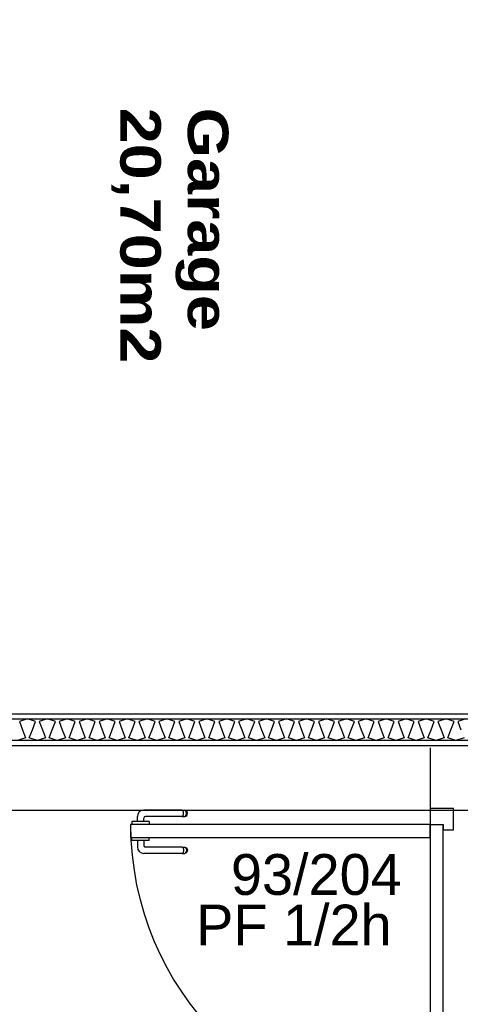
# Model space of a CAD drawing. Header units: millimetres. Extents: x -15 to 127, y -65 to 67.
# Tile 420 of 476: x 111.658 to 111.795, y 29.974 to 30.28. Entities that reach past the tile are written whole.
import ezdxf

# ---------------------------------------------------------------- set-up
doc = ezdxf.new("R2010")
doc.units = ezdxf.units.MM
doc.header["$MEASUREMENT"] = 0
doc.linetypes.add('PC_DASH_1', pattern=[0.638889, 0.277778, -0.083333, 0.055556, -0.083333, 0.055556, -0.083333])
doc.linetypes.add('PC_DASH_2', pattern=[0.125, 0.055556, -0.069444])
doc.layers.add('Calque 5', color=7, linetype='Continuous')
doc.styles.get("Standard").update_dxf_attribs({"font": 'BKANT.TTF'})

# ---------------------------------------------------------------- blocks, each defined once
blk = doc.blocks.new('PD_31675')
at = {"layer": 'Calque 5', "color": 0}
for p, q in [((44.16991, -36.89211), (44.15801, -36.89211)), ((44.16991, -36.89211), (44.17052, -36.89211)), ((44.17021, -36.89245), (44.17008, -36.89223)), ((44.1703, -36.89275), (44.17021, -36.89245)), ((44.17052, -36.89211), (44.17074, -36.89211)), ((44.17107, -36.89223), (44.17074, -36.89211)), ((44.17105, -36.89245), (44.17082, -36.89223)), ((44.17121, -36.89275), (44.17105, -36.89245)), ((44.17133, -36.89245), (44.17107, -36.89223)), ((44.17151, -36.89275), (44.17133, -36.89245)), ((44.15445, -36.89563), (44.15429, -36.89563)), ((44.15429, -36.89563), (44.15429, -36.89564)), ((44.15429, -36.89564), (44.15429, -36.89662)), ((44.15492, -36.89563), (44.15445, -36.89563)), ((44.15564, -36.89563), (44.15492, -36.89563)), ((44.15652, -36.89563), (44.15564, -36.89563)), ((44.15601, -36.89563), (44.15601, -36.89411)), ((44.15746, -36.89563), (44.15652, -36.89563)), ((44.15834, -36.89563), (44.15746, -36.89563)), ((44.15798, -36.89563), (44.15798, -36.89458)), ((44.15906, -36.89563), (44.15834, -36.89563)), ((44.16991, -36.89408), (44.15848, -36.89408)), ((44.15953, -36.89563), (44.15906, -36.89563)), ((44.1597, -36.89563), (44.15953, -36.89563)), ((44.1597, -36.89563), (44.1597, -36.89564)), ((44.1597, -36.89564), (44.1597, -36.89662)), ((44.16991, -36.89408), (44.17052, -36.89408)), ((44.17008, -36.89396), (44.17021, -36.89374)), ((44.17021, -36.89374), (44.1703, -36.89344)), ((44.17033, -36.8931), (44.1703, -36.89275)), ((44.1703, -36.89344), (44.17033, -36.8931)), ((44.17052, -36.89408), (44.17074, -36.89408)), ((44.17074, -36.89408), (44.17107, -36.89396)), ((44.17082, -36.89396), (44.17105, -36.89374)), ((44.17105, -36.89374), (44.17121, -36.89344)), ((44.17107, -36.89396), (44.17133, -36.89374)), ((44.17126, -36.8931), (44.17121, -36.89275)), ((44.17121, -36.89344), (44.17126, -36.8931)), ((44.17133, -36.89374), (44.17151, -36.89344)), ((44.17157, -36.8931), (44.17151, -36.89275)), ((44.17151, -36.89344), (44.17157, -36.8931)), ((44.15429, -36.89662), (44.15429, -36.89663)), ((44.1597, -36.89662), (44.1597, -36.89663))]:
    blk.add_line(p, q, dxfattribs=at)
for centre, radius in [((44.15801, -36.89411), 0.002), ((44.15848, -36.89458), 0.000501)]:
    blk.add_arc(centre, radius, 90, 180, dxfattribs=at)
blk = doc.blocks.new('PD_31676')
at = {"layer": 'Calque 5', "color": 0}
for p, q in [((44.15429, -36.90055), (44.15429, -36.90054)), ((44.15429, -36.90153), (44.15429, -36.90055)), ((44.15429, -36.90154), (44.15429, -36.90153)), ((44.15445, -36.90154), (44.15429, -36.90154)), ((44.15492, -36.90154), (44.15445, -36.90154)), ((44.15564, -36.90154), (44.15492, -36.90154)), ((44.15652, -36.90154), (44.15564, -36.90154)), ((44.15601, -36.90154), (44.15601, -36.90357)), ((44.15746, -36.90154), (44.15652, -36.90154)), ((44.15834, -36.90154), (44.15746, -36.90154)), ((44.15798, -36.90154), (44.15798, -36.9031)), ((44.15906, -36.90154), (44.15834, -36.90154)), ((44.15953, -36.90154), (44.15906, -36.90154)), ((44.1597, -36.90154), (44.15953, -36.90154)), ((44.1597, -36.90055), (44.1597, -36.90054)), ((44.1597, -36.90153), (44.1597, -36.90055)), ((44.1597, -36.90154), (44.1597, -36.90153)), ((44.16991, -36.9036), (44.15848, -36.9036)), ((44.16991, -36.9036), (44.17052, -36.9036)), ((44.17008, -36.90372), (44.17021, -36.90395)), ((44.17021, -36.90395), (44.1703, -36.90425)), ((44.1703, -36.90425), (44.17033, -36.90459)), ((44.17033, -36.90459), (44.1703, -36.90493)), ((44.17052, -36.9036), (44.17074, -36.9036)), ((44.17074, -36.9036), (44.17107, -36.90372)), ((44.17082, -36.90372), (44.17105, -36.90395)), ((44.17105, -36.90395), (44.17121, -36.90425)), ((44.17107, -36.90372), (44.17133, -36.90395)), ((44.17121, -36.90425), (44.17126, -36.90459)), ((44.17126, -36.90459), (44.17121, -36.90493)), ((44.17133, -36.90395), (44.17151, -36.90425)), ((44.17151, -36.90425), (44.17157, -36.90459)), ((44.17157, -36.90459), (44.17151, -36.90493)), ((44.16991, -36.90557), (44.15801, -36.90557)), ((44.16991, -36.90557), (44.17052, -36.90557)), ((44.17021, -36.90523), (44.17008, -36.90546)), ((44.1703, -36.90493), (44.17021, -36.90523)), ((44.17052, -36.90557), (44.17074, -36.90557)), ((44.17107, -36.90546), (44.17074, -36.90557)), ((44.17105, -36.90523), (44.17082, -36.90546)), ((44.17121, -36.90493), (44.17105, -36.90523)), ((44.17133, -36.90523), (44.17107, -36.90546)), ((44.17151, -36.90493), (44.17133, -36.90523))]:
    blk.add_line(p, q, dxfattribs=at)
for centre, radius in [((44.15801, -36.90357), 0.002), ((44.15848, -36.9031), 0.000501)]:
    blk.add_arc(centre, radius, 180, 270, dxfattribs=at)
blk = doc.blocks.new('PD_31674')
at = {"layer": 'Calque 5'}
for name in ['PD_31675', 'PD_31676']:
    blk.add_blockref(name, (0, 0), dxfattribs=at)
blk = doc.blocks.new('PD_31679')
at = {"layer": 'Calque 5', "color": 0, "linetype": 'PC_DASH_1'}
for p, q in [((44.2431, -36.97216), (44.2428, -36.97233)), ((44.24344, -36.9721), (44.2431, -36.97216)), ((44.24378, -36.97216), (44.24344, -36.9721)), ((44.24408, -36.97233), (44.24378, -36.97216)), ((44.24257, -36.9726), (44.24245, -36.97292)), ((44.24245, -36.97314), (44.24245, -36.97292)), ((44.24245, -36.97376), (44.24245, -36.97314)), ((44.24245, -36.97376), (44.24245, -36.98566)), ((44.2428, -36.97233), (44.24257, -36.9726)), ((44.2428, -36.97261), (44.24257, -36.97285)), ((44.2428, -36.97345), (44.24257, -36.97359)), ((44.2431, -36.97245), (44.2428, -36.97261)), ((44.2431, -36.97336), (44.2428, -36.97345)), ((44.24344, -36.9724), (44.2431, -36.97245)), ((44.24344, -36.97333), (44.2431, -36.97336)), ((44.24378, -36.97245), (44.24344, -36.9724)), ((44.24378, -36.97336), (44.24344, -36.97333)), ((44.24408, -36.97261), (44.24378, -36.97245)), ((44.24408, -36.97345), (44.24378, -36.97336)), ((44.24431, -36.9726), (44.24408, -36.97233)), ((44.24431, -36.97285), (44.24408, -36.97261)), ((44.24431, -36.97359), (44.24408, -36.97345)), ((44.24442, -36.97292), (44.24431, -36.9726)), ((44.24442, -36.97314), (44.24442, -36.97292)), ((44.24442, -36.97376), (44.24442, -36.97314)), ((44.24442, -36.97376), (44.24442, -36.98519)), ((44.24598, -36.98397), (44.24598, -36.98413)), ((44.24598, -36.98397), (44.24599, -36.98397)), ((44.24598, -36.98413), (44.24598, -36.9846)), ((44.24599, -36.98397), (44.24697, -36.98397)), ((44.24697, -36.98397), (44.24698, -36.98397)), ((44.24598, -36.98569), (44.24493, -36.98569)), ((44.24598, -36.9846), (44.24598, -36.98532)), ((44.24598, -36.98532), (44.24598, -36.9862)), ((44.24598, -36.9862), (44.24598, -36.98714)), ((44.24598, -36.98714), (44.24598, -36.98802)), ((44.24598, -36.98766), (44.24446, -36.98766)), ((44.24598, -36.98802), (44.24598, -36.98874)), ((44.24598, -36.98874), (44.24598, -36.98921)), ((44.24598, -36.98921), (44.24598, -36.98938)), ((44.24598, -36.98938), (44.24599, -36.98938)), ((44.24599, -36.98938), (44.24697, -36.98938)), ((44.24697, -36.98938), (44.24698, -36.98938))]:
    blk.add_line(p, q, dxfattribs=at)
for centre, radius in [((44.24446, -36.98566), 0.002), ((44.24493, -36.98519), 0.000501)]:
    blk.add_arc(centre, radius, 180, 270, dxfattribs=at)
blk = doc.blocks.new('PD_31680')
at = {"layer": 'Calque 5', "color": 0, "linetype": 'PC_DASH_1'}
for p, q in [((44.25429, -36.97233), (44.25459, -36.97216)), ((44.25459, -36.97216), (44.25493, -36.9721)), ((44.25493, -36.9721), (44.25527, -36.97216)), ((44.25527, -36.97216), (44.25557, -36.97233)), ((44.25395, -36.97292), (44.25406, -36.9726)), ((44.25395, -36.97314), (44.25395, -36.97292)), ((44.25395, -36.97376), (44.25395, -36.97314)), ((44.25395, -36.97376), (44.25395, -36.98519)), ((44.25406, -36.9726), (44.25429, -36.97233)), ((44.25406, -36.97285), (44.25429, -36.97261)), ((44.25406, -36.97359), (44.25429, -36.97345)), ((44.25429, -36.97261), (44.25459, -36.97245)), ((44.25429, -36.97345), (44.25459, -36.97336)), ((44.25459, -36.97245), (44.25493, -36.9724)), ((44.25459, -36.97336), (44.25493, -36.97333)), ((44.25493, -36.9724), (44.25527, -36.97245)), ((44.25493, -36.97333), (44.25527, -36.97336)), ((44.25527, -36.97245), (44.25557, -36.97261)), ((44.25527, -36.97336), (44.25557, -36.97345)), ((44.25557, -36.97233), (44.2558, -36.9726)), ((44.25557, -36.97261), (44.2558, -36.97285)), ((44.25557, -36.97345), (44.2558, -36.97359)), ((44.2558, -36.9726), (44.25592, -36.97292)), ((44.25592, -36.97314), (44.25592, -36.97292)), ((44.25592, -36.97376), (44.25592, -36.97314)), ((44.25592, -36.97376), (44.25592, -36.98566)), ((44.25089, -36.98397), (44.25088, -36.98397)), ((44.25187, -36.98397), (44.25089, -36.98397)), ((44.25188, -36.98397), (44.25187, -36.98397)), ((44.25188, -36.98397), (44.25188, -36.98413)), ((44.25188, -36.98413), (44.25188, -36.9846)), ((44.25188, -36.9846), (44.25188, -36.98532)), ((44.25188, -36.98532), (44.25188, -36.9862)), ((44.25188, -36.98569), (44.25344, -36.98569)), ((44.25188, -36.9862), (44.25188, -36.98714)), ((44.25188, -36.98714), (44.25188, -36.98802)), ((44.25089, -36.98938), (44.25088, -36.98938)), ((44.25187, -36.98938), (44.25089, -36.98938)), ((44.25188, -36.98938), (44.25187, -36.98938)), ((44.25188, -36.98766), (44.25391, -36.98766)), ((44.25188, -36.98802), (44.25188, -36.98874)), ((44.25188, -36.98874), (44.25188, -36.98921)), ((44.25188, -36.98921), (44.25188, -36.98938))]:
    blk.add_line(p, q, dxfattribs=at)
for centre, radius in [((44.25344, -36.98519), 0.000501), ((44.25391, -36.98566), 0.002)]:
    blk.add_arc(centre, radius, 270, 0, dxfattribs=at)
blk = doc.blocks.new('PD_31678')
at = {"layer": 'Calque 5'}
for name in ['PD_31679', 'PD_31680']:
    blk.add_blockref(name, (0, 0), dxfattribs=at)
blk = doc.blocks.new('PD_31677')
at = {"layer": 'Calque 5', "color": 0, "linetype": 'PC_DASH_1'}
blk.add_lwpolyline([(44.24698, -36.98978), (44.25098, -36.98978), (44.25098, -36.89665), (44.24698, -36.89665), (44.24698, -36.98978)], dxfattribs=at)
at = {"layer": 'Calque 5'}
blk.add_blockref('PD_31678', (0, 0), dxfattribs=at)
blk = doc.blocks.new('PD_33021')
at = {"layer": 'Calque 5', "color": 0}
for p, q in [((44.16991, -36.89211), (44.15801, -36.89211)), ((44.16991, -36.89211), (44.17052, -36.89211)), ((44.17021, -36.89245), (44.17008, -36.89223)), ((44.1703, -36.89275), (44.17021, -36.89245)), ((44.17052, -36.89211), (44.17074, -36.89211)), ((44.17107, -36.89223), (44.17074, -36.89211)), ((44.17105, -36.89245), (44.17082, -36.89223)), ((44.17121, -36.89275), (44.17105, -36.89245)), ((44.17133, -36.89245), (44.17107, -36.89223)), ((44.17151, -36.89275), (44.17133, -36.89245)), ((44.15445, -36.89563), (44.15429, -36.89563)), ((44.15429, -36.89563), (44.15429, -36.89564)), ((44.15429, -36.89564), (44.15429, -36.89662)), ((44.15492, -36.89563), (44.15445, -36.89563)), ((44.15564, -36.89563), (44.15492, -36.89563)), ((44.15652, -36.89563), (44.15564, -36.89563)), ((44.15601, -36.89563), (44.15601, -36.89411)), ((44.15746, -36.89563), (44.15652, -36.89563)), ((44.15834, -36.89563), (44.15746, -36.89563)), ((44.15798, -36.89563), (44.15798, -36.89458)), ((44.15906, -36.89563), (44.15834, -36.89563)), ((44.16991, -36.89408), (44.15848, -36.89408)), ((44.15953, -36.89563), (44.15906, -36.89563)), ((44.1597, -36.89563), (44.15953, -36.89563)), ((44.1597, -36.89563), (44.1597, -36.89564)), ((44.1597, -36.89564), (44.1597, -36.89662)), ((44.16991, -36.89408), (44.17052, -36.89408)), ((44.17008, -36.89396), (44.17021, -36.89374)), ((44.17021, -36.89374), (44.1703, -36.89344)), ((44.17033, -36.8931), (44.1703, -36.89275)), ((44.1703, -36.89344), (44.17033, -36.8931)), ((44.17052, -36.89408), (44.17074, -36.89408)), ((44.17074, -36.89408), (44.17107, -36.89396)), ((44.17082, -36.89396), (44.17105, -36.89374)), ((44.17105, -36.89374), (44.17121, -36.89344)), ((44.17107, -36.89396), (44.17133, -36.89374)), ((44.17126, -36.8931), (44.17121, -36.89275)), ((44.17121, -36.89344), (44.17126, -36.8931)), ((44.17133, -36.89374), (44.17151, -36.89344)), ((44.17157, -36.8931), (44.17151, -36.89275)), ((44.17151, -36.89344), (44.17157, -36.8931)), ((44.15429, -36.89662), (44.15429, -36.89663)), ((44.1597, -36.89662), (44.1597, -36.89663))]:
    blk.add_line(p, q, dxfattribs=at)
for centre, radius in [((44.15801, -36.89411), 0.002), ((44.15848, -36.89458), 0.000501)]:
    blk.add_arc(centre, radius, 90, 180, dxfattribs=at)
blk = doc.blocks.new('PD_33022')
at = {"layer": 'Calque 5', "color": 0}
for p, q in [((44.15429, -36.90055), (44.15429, -36.90054)), ((44.15429, -36.90153), (44.15429, -36.90055)), ((44.15429, -36.90154), (44.15429, -36.90153)), ((44.15445, -36.90154), (44.15429, -36.90154)), ((44.15492, -36.90154), (44.15445, -36.90154)), ((44.15564, -36.90154), (44.15492, -36.90154)), ((44.15652, -36.90154), (44.15564, -36.90154)), ((44.15601, -36.90154), (44.15601, -36.90357)), ((44.15746, -36.90154), (44.15652, -36.90154)), ((44.15834, -36.90154), (44.15746, -36.90154)), ((44.15798, -36.90154), (44.15798, -36.9031)), ((44.15906, -36.90154), (44.15834, -36.90154)), ((44.15953, -36.90154), (44.15906, -36.90154)), ((44.1597, -36.90154), (44.15953, -36.90154)), ((44.1597, -36.90055), (44.1597, -36.90054)), ((44.1597, -36.90153), (44.1597, -36.90055)), ((44.1597, -36.90154), (44.1597, -36.90153)), ((44.16991, -36.9036), (44.15848, -36.9036)), ((44.16991, -36.9036), (44.17052, -36.9036)), ((44.17008, -36.90372), (44.17021, -36.90395)), ((44.17021, -36.90395), (44.1703, -36.90425)), ((44.1703, -36.90425), (44.17033, -36.90459)), ((44.17033, -36.90459), (44.1703, -36.90493)), ((44.17052, -36.9036), (44.17074, -36.9036)), ((44.17074, -36.9036), (44.17107, -36.90372)), ((44.17082, -36.90372), (44.17105, -36.90395)), ((44.17105, -36.90395), (44.17121, -36.90425)), ((44.17107, -36.90372), (44.17133, -36.90395)), ((44.17121, -36.90425), (44.17126, -36.90459)), ((44.17126, -36.90459), (44.17121, -36.90493)), ((44.17133, -36.90395), (44.17151, -36.90425)), ((44.17151, -36.90425), (44.17157, -36.90459)), ((44.17157, -36.90459), (44.17151, -36.90493)), ((44.16991, -36.90557), (44.15801, -36.90557)), ((44.16991, -36.90557), (44.17052, -36.90557)), ((44.17021, -36.90523), (44.17008, -36.90546)), ((44.1703, -36.90493), (44.17021, -36.90523)), ((44.17052, -36.90557), (44.17074, -36.90557)), ((44.17107, -36.90546), (44.17074, -36.90557)), ((44.17105, -36.90523), (44.17082, -36.90546)), ((44.17121, -36.90493), (44.17105, -36.90523)), ((44.17133, -36.90523), (44.17107, -36.90546)), ((44.17151, -36.90493), (44.17133, -36.90523))]:
    blk.add_line(p, q, dxfattribs=at)
for centre, radius in [((44.15801, -36.90357), 0.002), ((44.15848, -36.9031), 0.000501)]:
    blk.add_arc(centre, radius, 180, 270, dxfattribs=at)
blk = doc.blocks.new('PD_33020')
at = {"layer": 'Calque 5'}
for name in ['PD_33021', 'PD_33022']:
    blk.add_blockref(name, (0, 0), dxfattribs=at)
blk = doc.blocks.new('PD_33025')
at = {"layer": 'Calque 5', "color": 0, "linetype": 'PC_DASH_1'}
for p, q in [((44.2431, -36.97216), (44.2428, -36.97233)), ((44.24344, -36.9721), (44.2431, -36.97216)), ((44.24378, -36.97216), (44.24344, -36.9721)), ((44.24408, -36.97233), (44.24378, -36.97216)), ((44.24257, -36.9726), (44.24245, -36.97292)), ((44.24245, -36.97314), (44.24245, -36.97292)), ((44.24245, -36.97376), (44.24245, -36.97314)), ((44.24245, -36.97376), (44.24245, -36.98566)), ((44.2428, -36.97233), (44.24257, -36.9726)), ((44.2428, -36.97261), (44.24257, -36.97285)), ((44.2428, -36.97345), (44.24257, -36.97359)), ((44.2431, -36.97245), (44.2428, -36.97261)), ((44.2431, -36.97336), (44.2428, -36.97345)), ((44.24344, -36.9724), (44.2431, -36.97245)), ((44.24344, -36.97333), (44.2431, -36.97336)), ((44.24378, -36.97245), (44.24344, -36.9724)), ((44.24378, -36.97336), (44.24344, -36.97333)), ((44.24408, -36.97261), (44.24378, -36.97245)), ((44.24408, -36.97345), (44.24378, -36.97336)), ((44.24431, -36.9726), (44.24408, -36.97233)), ((44.24431, -36.97285), (44.24408, -36.97261)), ((44.24431, -36.97359), (44.24408, -36.97345)), ((44.24442, -36.97292), (44.24431, -36.9726)), ((44.24442, -36.97314), (44.24442, -36.97292)), ((44.24442, -36.97376), (44.24442, -36.97314)), ((44.24442, -36.97376), (44.24442, -36.98519)), ((44.24598, -36.98397), (44.24598, -36.98413)), ((44.24598, -36.98397), (44.24599, -36.98397)), ((44.24598, -36.98413), (44.24598, -36.9846)), ((44.24599, -36.98397), (44.24697, -36.98397)), ((44.24697, -36.98397), (44.24698, -36.98397)), ((44.24598, -36.98569), (44.24493, -36.98569)), ((44.24598, -36.9846), (44.24598, -36.98532)), ((44.24598, -36.98532), (44.24598, -36.9862)), ((44.24598, -36.9862), (44.24598, -36.98714)), ((44.24598, -36.98714), (44.24598, -36.98802)), ((44.24598, -36.98766), (44.24446, -36.98766)), ((44.24598, -36.98802), (44.24598, -36.98874)), ((44.24598, -36.98874), (44.24598, -36.98921)), ((44.24598, -36.98921), (44.24598, -36.98938)), ((44.24598, -36.98938), (44.24599, -36.98938)), ((44.24599, -36.98938), (44.24697, -36.98938)), ((44.24697, -36.98938), (44.24698, -36.98938))]:
    blk.add_line(p, q, dxfattribs=at)
for centre, radius in [((44.24446, -36.98566), 0.002), ((44.24493, -36.98519), 0.000501)]:
    blk.add_arc(centre, radius, 180, 270, dxfattribs=at)
blk = doc.blocks.new('PD_33026')
at = {"layer": 'Calque 5', "color": 0, "linetype": 'PC_DASH_1'}
for p, q in [((44.25429, -36.97233), (44.25459, -36.97216)), ((44.25459, -36.97216), (44.25493, -36.9721)), ((44.25493, -36.9721), (44.25527, -36.97216)), ((44.25527, -36.97216), (44.25557, -36.97233)), ((44.25395, -36.97292), (44.25406, -36.9726)), ((44.25395, -36.97314), (44.25395, -36.97292)), ((44.25395, -36.97376), (44.25395, -36.97314)), ((44.25395, -36.97376), (44.25395, -36.98519)), ((44.25406, -36.9726), (44.25429, -36.97233)), ((44.25406, -36.97285), (44.25429, -36.97261)), ((44.25406, -36.97359), (44.25429, -36.97345)), ((44.25429, -36.97261), (44.25459, -36.97245)), ((44.25429, -36.97345), (44.25459, -36.97336)), ((44.25459, -36.97245), (44.25493, -36.9724)), ((44.25459, -36.97336), (44.25493, -36.97333)), ((44.25493, -36.9724), (44.25527, -36.97245)), ((44.25493, -36.97333), (44.25527, -36.97336)), ((44.25527, -36.97245), (44.25557, -36.97261)), ((44.25527, -36.97336), (44.25557, -36.97345)), ((44.25557, -36.97233), (44.2558, -36.9726)), ((44.25557, -36.97261), (44.2558, -36.97285)), ((44.25557, -36.97345), (44.2558, -36.97359)), ((44.2558, -36.9726), (44.25592, -36.97292)), ((44.25592, -36.97314), (44.25592, -36.97292)), ((44.25592, -36.97376), (44.25592, -36.97314)), ((44.25592, -36.97376), (44.25592, -36.98566)), ((44.25089, -36.98397), (44.25088, -36.98397)), ((44.25187, -36.98397), (44.25089, -36.98397)), ((44.25188, -36.98397), (44.25187, -36.98397)), ((44.25188, -36.98397), (44.25188, -36.98413)), ((44.25188, -36.98413), (44.25188, -36.9846)), ((44.25188, -36.9846), (44.25188, -36.98532)), ((44.25188, -36.98532), (44.25188, -36.9862)), ((44.25188, -36.98569), (44.25344, -36.98569)), ((44.25188, -36.9862), (44.25188, -36.98714)), ((44.25188, -36.98714), (44.25188, -36.98802)), ((44.25089, -36.98938), (44.25088, -36.98938)), ((44.25187, -36.98938), (44.25089, -36.98938)), ((44.25188, -36.98938), (44.25187, -36.98938)), ((44.25188, -36.98766), (44.25391, -36.98766)), ((44.25188, -36.98802), (44.25188, -36.98874)), ((44.25188, -36.98874), (44.25188, -36.98921)), ((44.25188, -36.98921), (44.25188, -36.98938))]:
    blk.add_line(p, q, dxfattribs=at)
for centre, radius in [((44.25344, -36.98519), 0.000501), ((44.25391, -36.98566), 0.002)]:
    blk.add_arc(centre, radius, 270, 0, dxfattribs=at)
blk = doc.blocks.new('PD_33024')
at = {"layer": 'Calque 5'}
for name in ['PD_33025', 'PD_33026']:
    blk.add_blockref(name, (0, 0), dxfattribs=at)
blk = doc.blocks.new('PD_33023')
at = {"layer": 'Calque 5', "color": 0, "linetype": 'PC_DASH_1'}
blk.add_lwpolyline([(44.24698, -36.98978), (44.25098, -36.98978), (44.25098, -36.89665), (44.24698, -36.89665), (44.24698, -36.98978)], dxfattribs=at)
at = {"layer": 'Calque 5'}
blk.add_blockref('PD_33024', (0, 0), dxfattribs=at)

msp = doc.modelspace()

# ---------------------------------------------------------------- linework, layer by layer
at = {"layer": 'Calque 5', "color": 0}
for p, q in [((111.33444, 30.0646), (112.00638, 30.0646)), ((111.33444, 30.0646), (112.00638, 30.0646)), ((112.01638, 30.0546), (111.33444, 30.0546)), ((112.01638, 30.0546), (111.33444, 30.0546))]:
    msp.add_line(p, q, dxfattribs=at)
at = {"layer": 'Calque 5', "color": 0, "linetype": 'PC_DASH_2'}
msp.add_line((111.78548, 27.39953), (111.78548, 30.05399), dxfattribs=at)
msp.add_line((111.78548, 27.39953), (111.78548, 30.05399), dxfattribs=at)
at = {"layer": 'Calque 5', "color": 0}
for points in [[(111.9931, 30.99991), (111.9931, 30.99172), (111.99557, 30.9777), (112.01638, 30.97755), (112.01638, 30.39586), (112.01638, 30.39586), (112.01638, 30.37386), (112.01638, 30.37386), (112.01638, 30.0546), (111.33444, 30.0546), (111.33444, 30.08953), (111.32015, 30.09206), (111.31444, 30.09206), (111.31444, 30.0546), (111.22393, 30.0546), (111.22321, 29.84742)], [(111.9931, 30.99991), (111.9931, 30.99172), (111.99557, 30.9777), (112.01638, 30.97755), (112.01638, 30.39586), (112.01638, 30.39586), (112.01638, 30.37386), (112.01638, 30.37386), (112.01638, 30.0546), (111.33444, 30.0546), (111.33444, 30.08953), (111.32015, 30.09206), (111.31444, 30.09206), (111.31444, 30.0546), (111.22393, 30.0546), (111.22321, 29.84742)], [(111.24321, 29.84979), (111.24393, 30.0346), (112.15924, 30.0346), (112.15924, 30.0546), (112.03738, 30.0546), (112.03684, 30.6806), (112.05177, 30.6806), (112.05388, 30.69251), (112.05394, 30.70132), (112.03745, 30.70132), (112.03738, 30.99991), (111.9931, 30.99991)], [(111.24321, 29.84979), (111.24393, 30.0346), (112.15924, 30.0346), (112.15924, 30.0546), (112.03738, 30.0546), (112.03684, 30.6806), (112.05177, 30.6806), (112.05388, 30.69251), (112.05394, 30.70132), (112.03745, 30.70132), (112.03738, 30.99991), (111.9931, 30.99991)], [(112.01638, 30.05625), (111.33494, 30.05625), (111.33494, 30.063), (112.01638, 30.063), (112.01638, 30.05625)], [(112.01638, 30.05625), (111.33494, 30.05625), (111.33494, 30.063), (112.01638, 30.063), (112.01638, 30.05625)], [(111.79587, 30.0571), (111.79337, 30.05625), (111.79087, 30.0571), (111.79182, 30.05963), (111.79277, 30.06216), (111.79027, 30.063), (111.78777, 30.06216), (111.78872, 30.05963), (111.78968, 30.0571), (111.78717, 30.05625), (111.78467, 30.0571), (111.78562, 30.05963), (111.78658, 30.06216), (111.78408, 30.063), (111.78157, 30.06216), (111.78253, 30.05963), (111.78348, 30.0571), (111.78098, 30.05625), (111.77848, 30.0571), (111.77943, 30.05963), (111.78038, 30.06216), (111.77788, 30.063), (111.77538, 30.06216), (111.77633, 30.05963), (111.77729, 30.0571), (111.77478, 30.05625), (111.77228, 30.0571), (111.77323, 30.05963), (111.77419, 30.06216), (111.77169, 30.063), (111.76918, 30.06216), (111.77014, 30.05963), (111.77109, 30.0571), (111.76859, 30.05625), (111.76609, 30.0571), (111.76704, 30.05963), (111.76799, 30.06216), (111.76549, 30.063), (111.76299, 30.06216), (111.76394, 30.05963), (111.7649, 30.0571), (111.76239, 30.05625), (111.75989, 30.0571), (111.76084, 30.05963), (111.7618, 30.06216), (111.7593, 30.063), (111.75679, 30.06216), (111.75775, 30.05963), (111.7587, 30.0571), (111.7562, 30.05625), (111.7537, 30.0571), (111.75465, 30.05963), (111.7556, 30.06216), (111.7531, 30.063), (111.7506, 30.06216), (111.75155, 30.05963), (111.75251, 30.0571), (111.75, 30.05625), (111.7475, 30.0571), (111.74845, 30.05963), (111.74941, 30.06216), (111.74691, 30.063), (111.7444, 30.06216), (111.74536, 30.05963), (111.74631, 30.0571), (111.74381, 30.05625), (111.74131, 30.0571), (111.74226, 30.05963), (111.74321, 30.06216), (111.74071, 30.063), (111.73821, 30.06216), (111.73916, 30.05963), (111.74012, 30.0571), (111.73761, 30.05625), (111.73511, 30.0571), (111.73606, 30.05963), (111.73702, 30.06216), (111.73452, 30.063), (111.73201, 30.06216), (111.73297, 30.05963), (111.73392, 30.0571), (111.73142, 30.05625), (111.72892, 30.0571), (111.72987, 30.05963), (111.73082, 30.06216), (111.72832, 30.063), (111.72582, 30.06216), (111.72677, 30.05963), (111.72773, 30.0571), (111.72522, 30.05625), (111.72272, 30.0571), (111.72368, 30.05963), (111.72463, 30.06216), (111.72213, 30.063), (111.71962, 30.06216), (111.72058, 30.05963), (111.72153, 30.0571), (111.71903, 30.05625), (111.71653, 30.0571), (111.71748, 30.05963), (111.71843, 30.06216), (111.71593, 30.063), (111.71343, 30.06216), (111.71438, 30.05963), (111.71534, 30.0571), (111.71283, 30.05625), (111.71033, 30.0571), (111.71129, 30.05963), (111.71224, 30.06216), (111.70974, 30.063), (111.70723, 30.06216), (111.70819, 30.05963), (111.70914, 30.0571), (111.70664, 30.05625), (111.70414, 30.0571), (111.70509, 30.05963), (111.70604, 30.06216), (111.70354, 30.063), (111.70104, 30.06216), (111.70199, 30.05963), (111.70295, 30.0571), (111.70044, 30.05625), (111.69794, 30.0571), (111.6989, 30.05963), (111.69985, 30.06216), (111.69735, 30.063), (111.69484, 30.06216), (111.6958, 30.05963), (111.69675, 30.0571), (111.69425, 30.05625), (111.69175, 30.0571), (111.6927, 30.05963), (111.69365, 30.06216), (111.69115, 30.063), (111.68865, 30.06216), (111.6896, 30.05963), (111.69056, 30.0571), (111.68805, 30.05625), (111.68555, 30.0571), (111.68651, 30.05963), (111.68746, 30.06216), (111.68496, 30.063), (111.68245, 30.06216), (111.68341, 30.05963), (111.68436, 30.0571), (111.68186, 30.05625), (111.67936, 30.0571), (111.68031, 30.05963), (111.68126, 30.06216), (111.67876, 30.063), (111.67626, 30.06216), (111.67721, 30.05963), (111.67817, 30.0571), (111.67566, 30.05625), (111.67316, 30.0571), (111.67412, 30.05963), (111.67507, 30.06216), (111.67257, 30.063), (111.67006, 30.06216), (111.67102, 30.05963), (111.67197, 30.0571), (111.66947, 30.05625), (111.66697, 30.0571), (111.66792, 30.05963), (111.66887, 30.06216), (111.66637, 30.063), (111.66387, 30.06216), (111.66482, 30.05963), (111.66578, 30.0571), (111.66327, 30.05625), (111.66077, 30.0571), (111.66173, 30.05963), (111.66268, 30.06216), (111.66018, 30.063), (111.65768, 30.06216), (111.65863, 30.05963), (111.65958, 30.0571), (111.65708, 30.05625)], [(111.79587, 30.0571), (111.79337, 30.05625), (111.79087, 30.0571), (111.79182, 30.05963), (111.79277, 30.06216), (111.79027, 30.063), (111.78777, 30.06216), (111.78872, 30.05963), (111.78968, 30.0571), (111.78717, 30.05625), (111.78467, 30.0571), (111.78562, 30.05963), (111.78658, 30.06216), (111.78408, 30.063), (111.78157, 30.06216), (111.78253, 30.05963), (111.78348, 30.0571), (111.78098, 30.05625), (111.77848, 30.0571), (111.77943, 30.05963), (111.78038, 30.06216), (111.77788, 30.063), (111.77538, 30.06216), (111.77633, 30.05963), (111.77729, 30.0571), (111.77478, 30.05625), (111.77228, 30.0571), (111.77323, 30.05963), (111.77419, 30.06216), (111.77169, 30.063), (111.76918, 30.06216), (111.77014, 30.05963), (111.77109, 30.0571), (111.76859, 30.05625), (111.76609, 30.0571), (111.76704, 30.05963), (111.76799, 30.06216), (111.76549, 30.063), (111.76299, 30.06216), (111.76394, 30.05963), (111.7649, 30.0571), (111.76239, 30.05625), (111.75989, 30.0571), (111.76084, 30.05963), (111.7618, 30.06216), (111.7593, 30.063), (111.75679, 30.06216), (111.75775, 30.05963), (111.7587, 30.0571), (111.7562, 30.05625), (111.7537, 30.0571), (111.75465, 30.05963), (111.7556, 30.06216), (111.7531, 30.063), (111.7506, 30.06216), (111.75155, 30.05963), (111.75251, 30.0571), (111.75, 30.05625), (111.7475, 30.0571), (111.74845, 30.05963), (111.74941, 30.06216), (111.74691, 30.063), (111.7444, 30.06216), (111.74536, 30.05963), (111.74631, 30.0571), (111.74381, 30.05625), (111.74131, 30.0571), (111.74226, 30.05963), (111.74321, 30.06216), (111.74071, 30.063), (111.73821, 30.06216), (111.73916, 30.05963), (111.74012, 30.0571), (111.73761, 30.05625), (111.73511, 30.0571), (111.73606, 30.05963), (111.73702, 30.06216), (111.73452, 30.063), (111.73201, 30.06216), (111.73297, 30.05963), (111.73392, 30.0571), (111.73142, 30.05625), (111.72892, 30.0571), (111.72987, 30.05963), (111.73082, 30.06216), (111.72832, 30.063), (111.72582, 30.06216), (111.72677, 30.05963), (111.72773, 30.0571), (111.72522, 30.05625), (111.72272, 30.0571), (111.72368, 30.05963), (111.72463, 30.06216), (111.72213, 30.063), (111.71962, 30.06216), (111.72058, 30.05963), (111.72153, 30.0571), (111.71903, 30.05625), (111.71653, 30.0571), (111.71748, 30.05963), (111.71843, 30.06216), (111.71593, 30.063), (111.71343, 30.06216), (111.71438, 30.05963), (111.71534, 30.0571), (111.71283, 30.05625), (111.71033, 30.0571), (111.71129, 30.05963), (111.71224, 30.06216), (111.70974, 30.063), (111.70723, 30.06216), (111.70819, 30.05963), (111.70914, 30.0571), (111.70664, 30.05625), (111.70414, 30.0571), (111.70509, 30.05963), (111.70604, 30.06216), (111.70354, 30.063), (111.70104, 30.06216), (111.70199, 30.05963), (111.70295, 30.0571), (111.70044, 30.05625), (111.69794, 30.0571), (111.6989, 30.05963), (111.69985, 30.06216), (111.69735, 30.063), (111.69484, 30.06216), (111.6958, 30.05963), (111.69675, 30.0571), (111.69425, 30.05625), (111.69175, 30.0571), (111.6927, 30.05963), (111.69365, 30.06216), (111.69115, 30.063), (111.68865, 30.06216), (111.6896, 30.05963), (111.69056, 30.0571), (111.68805, 30.05625), (111.68555, 30.0571), (111.68651, 30.05963), (111.68746, 30.06216), (111.68496, 30.063), (111.68245, 30.06216), (111.68341, 30.05963), (111.68436, 30.0571), (111.68186, 30.05625), (111.67936, 30.0571), (111.68031, 30.05963), (111.68126, 30.06216), (111.67876, 30.063), (111.67626, 30.06216), (111.67721, 30.05963), (111.67817, 30.0571), (111.67566, 30.05625), (111.67316, 30.0571), (111.67412, 30.05963), (111.67507, 30.06216), (111.67257, 30.063), (111.67006, 30.06216), (111.67102, 30.05963), (111.67197, 30.0571), (111.66947, 30.05625), (111.66697, 30.0571), (111.66792, 30.05963), (111.66887, 30.06216), (111.66637, 30.063), (111.66387, 30.06216), (111.66482, 30.05963), (111.66578, 30.0571), (111.66327, 30.05625), (111.66077, 30.0571), (111.66173, 30.05963), (111.66268, 30.06216), (111.66018, 30.063), (111.65768, 30.06216), (111.65863, 30.05963), (111.65958, 30.0571), (111.65708, 30.05625)], [(111.79647, 30.063), (111.79396, 30.06216), (111.79492, 30.05963)], [(111.79647, 30.063), (111.79396, 30.06216), (111.79492, 30.05963)], [(111.78938, 30.03015), (111.78938, 30.02856), (111.79258, 30.02856), (111.79258, 30.03515), (111.78537, 30.03515), (111.78537, 30.03015), (111.78938, 30.03015)], [(111.78938, 30.03015), (111.78938, 30.02856), (111.79258, 30.02856), (111.79258, 30.03515), (111.78537, 30.03515), (111.78537, 30.03015), (111.78938, 30.03015)], [(111.69225, 30.03015), (111.69225, 30.02614), (111.78537, 30.02614), (111.78537, 30.03015), (111.69225, 30.03015)], [(111.69225, 30.03015), (111.69225, 30.02614), (111.78537, 30.02614), (111.78537, 30.03015), (111.69225, 30.03015)]]:
    msp.add_lwpolyline(points, dxfattribs=at)
msp.add_arc((111.78537, 30.03015), 0.09313, 180, 270, dxfattribs=at)
msp.add_arc((111.78537, 30.03015), 0.09313, 180, 270, dxfattribs=at)

# ---------------------------------------------------------------- block references
at = {"layer": 'Calque 5'}
for name in ['PD_31674', 'PD_33020', 'PD_31677', 'PD_33023']:
    msp.add_blockref(name, (67.53836, 66.92678), dxfattribs=at)

# ---------------------------------------------------------------- texts
at = {"layer": 'Calque 5', "color": 0, "insert": (111.72261, 30.25289), "char_height": 0.0125861, "width": 0.0705556, "attachment_point": 1, "rotation": 270}
msp.add_mtext('{\\fArial Black|b0|i0|c0|p34;Garage\\P20,70m2\\H1.342x; }', dxfattribs=at)
msp.add_mtext('{\\fArial Black|b0|i0|c0|p34;Garage\\P20,70m2\\H1.342x; }', dxfattribs=at)
at = {"layer": 'Calque 5', "color": 0, "char_height": 0.012678, "attachment_point": 1}
for s, insert, width in [('{\\fArial|b0|i0|c0|p34;\\W0.98;93/204}', (111.72343, 30.02101), 0.0529167), ('{\\fArial|b0|i0|c0|p34;\\W0.98;93/204}', (111.72343, 30.02101), 0.0529167), ('{\\fArial|b0|i0|c0|p34;\\W0.98;PF 1/2h}', (111.71261, 30.0053), 0.0705556), ('{\\fArial|b0|i0|c0|p34;\\W0.98;PF 1/2h}', (111.71261, 30.0053), 0.0705556)]:
    msp.add_mtext(s, dxfattribs=dict(at, insert=insert, width=width))

doc.saveas('drawing.dxf')
